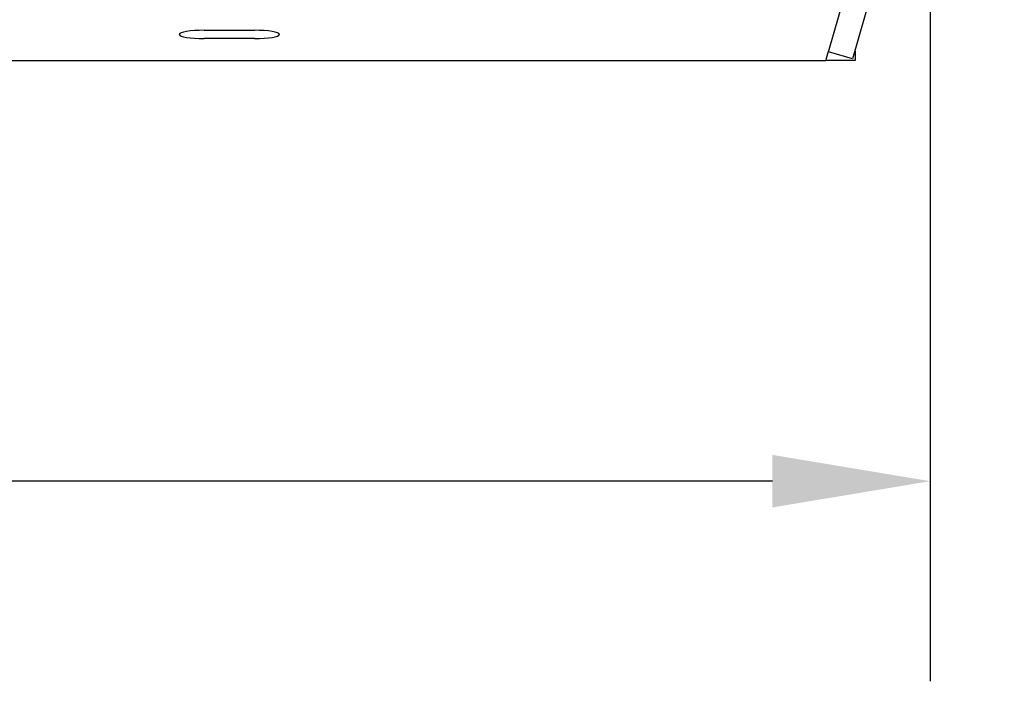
# Model space of a CAD drawing. Header units: inches. Extents: x 24 to 1128, y -74 to 748.
# Tile 380 of 557: x 692 to 712, y 128 to 142. Entities that reach past the tile are written whole.
import ezdxf

# ---------------------------------------------------------------- set-up
doc = ezdxf.new("R2010")
doc.units = ezdxf.units.IN
doc.header["$LTSCALE"] = 32
doc.header["$MEASUREMENT"] = 0
doc.layers.add('Dimension (ANSI)', color=7, linetype='Continuous', lineweight=25)
doc.layers.add('Visible (ANSI)', color=7, linetype='Continuous', lineweight=30)
doc.styles.add('Note Text (ANSI)', font='tahoma.ttf')
doc.dimstyles.new('Architectural (ANSI)', dxfattribs={"dimscale": 32, "dimtxt": 0.125, "dimasz": 0.098425, "dimexe": 0.125, "dimexo": 0.0625, "dimgap": 0.031496, "dimtad": 0, "dimtih": 1, "dimtoh": 1, "dimdec": 4, "dimrnd": 1e-08, "dimzin": 3, "dimdsep": 46, "dimlunit": 4, "dimtxsty": 'Note Text (ANSI)', "dimcen": 0.09, "dimdle": 0.393701, "dimclrd": 256, "dimclre": 256, "dimclrt": 256, "dimadec": 0, "dimazin": 3, "dimtfac": 0.96, "dimtofl": 0, "dimtmove": 0, "dimatfit": 3, "dimfxl": 1, "dimfrac": 2, "dimtolj": 1, "dimtzin": 12, "dimlwd": -1, "dimlwe": -1, "dimarcsym": 0})

# ---------------------------------------------------------------- blocks, each defined once
blk = doc.blocks.new('*D21')
at = {"layer": 'Defpoints', "color": 0, "transparency": 16777216}
for p in [(485.539, 154.94), (710.539, 154.94), (710.539, 132.4)]:
    blk.add_point(p, dxfattribs=at)
at = {"layer": 'Dimension (ANSI)', "transparency": 16777216}
for p, q in [((485.539, 152.94), (485.539, 128.4)), ((710.539, 152.94), (710.539, 128.4)), ((488.689, 132.4), (577.299, 132.4)), ((707.389, 132.4), (592.779, 132.4))]:
    blk.add_line(p, q, dxfattribs=at)
for points in [[(488.689, 132.925), (488.689, 131.875), (485.539, 132.4)], [(707.389, 132.925), (707.389, 131.875), (710.539, 132.4)]]:
    blk.add_solid(points, dxfattribs=at)
at = {"layer": 'Dimension (ANSI)', "transparency": 16777216, "insert": (578.307, 134.491), "char_height": 4, "attachment_point": 1, "style": 'Note Text (ANSI)'}
blk.add_mtext('\\A1;18\'-9"', dxfattribs=at)

msp = doc.modelspace()

# ---------------------------------------------------------------- linework, layer by layer
at = {"layer": 'Visible (ANSI)'}
for p, q in [((708.50705, 140.98128), (711.53905, 151.55516)), ((712.01968, 151.41735), (708.98768, 140.84346)), ((696.03905, 141.41166), (697.03905, 141.41166)), ((697.03905, 141.245), (696.03905, 141.245)), ((708.45655, 140.80516), (708.51029, 140.99258)), ((708.98768, 140.84346), (708.50705, 140.98128)), ((709.03905, 140.99258), (709.03905, 140.80516)), ((487.62155, 140.80516), (708.45655, 140.80516)), ((709.03905, 140.80516), (708.45655, 140.80516))]:
    msp.add_line(p, q, dxfattribs=at)
msp.add_arc((708.86405, 140.99258), 0.175, 0, 7.939721, dxfattribs=at)
for centre, major_axis in [((696.03905, 141.32833), (-0.5, 0)), ((697.03905, 141.32833), (0.5, 0))]:
    msp.add_ellipse(centre, major_axis=major_axis, ratio=0.16666667, start_param=4.71238898, end_param=7.85398163, dxfattribs=at)

# ---------------------------------------------------------------- dimensions: what is measured, and where the dimension line sits
at = {"layer": 'Dimension (ANSI)'}
dim = msp.add_linear_dim(base=(710.53905, 132.39998), p1=(485.53905, 154.93966), p2=(710.53905, 154.93966), dimstyle='Architectural (ANSI)', override={"dimgap": 0.031496, "dimtih": 0, "dimtoh": 0, "dimdec": 4, "dimlfac": 1, "dimtol": 0, "dimlim": 0, "dimtp": 0, "dimtm": 0, "dimtdec": 2, "dimatfit": 1}, dxfattribs=at)
dim.commit()
dim.dimension.update_dxf_attribs({"geometry": '*D21', "text_midpoint": (585.03905, 132.39998), "dimtype": 160})

doc.saveas('drawing.dxf')
